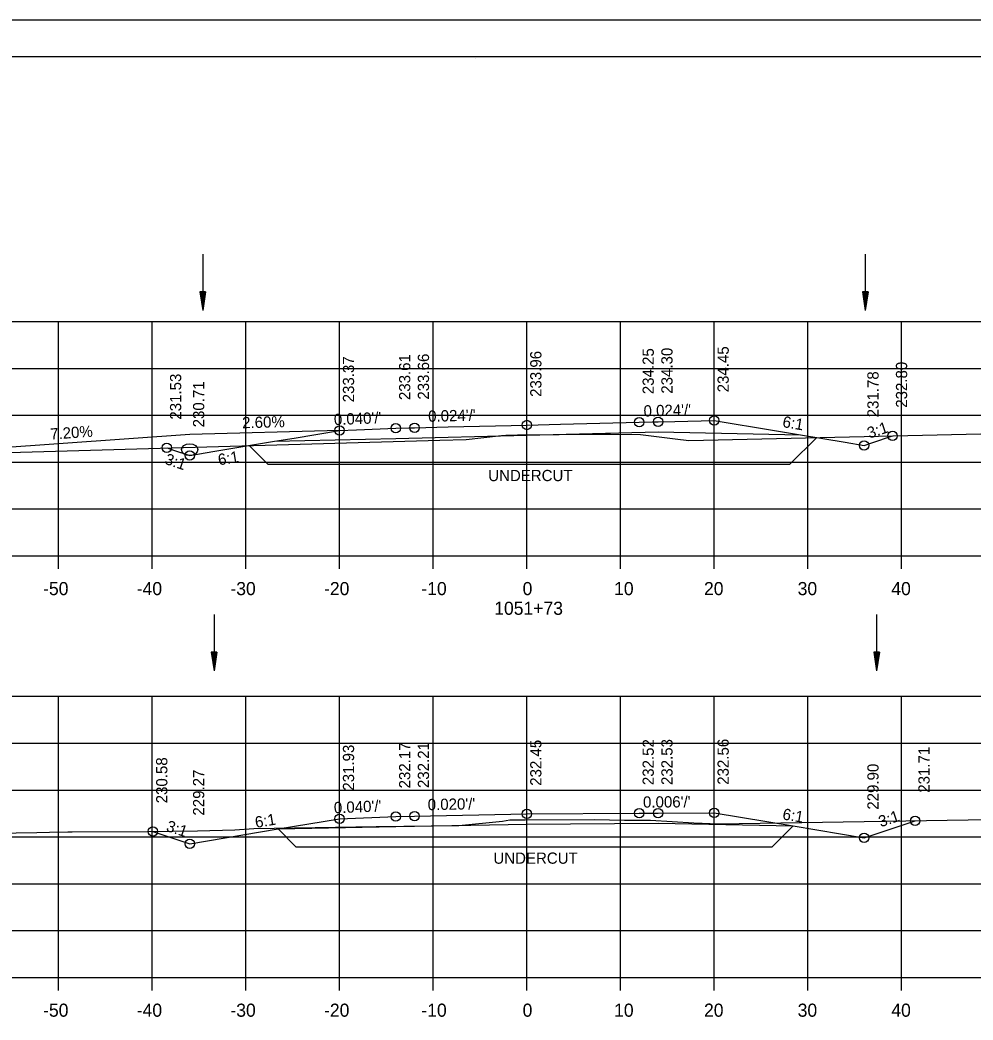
# Model space of a CAD drawing. Extents: x 1386544 to 1388153, y 379785 to 390999.
# Drawn here: x 1387305.6 to 1387407.3, y 387692.1 to 387798.9 of the extents above; entities that cross this region are included whole.
import ezdxf

# ---------------------------------------------------------------- set-up
doc = ezdxf.new("R2010")
doc.units = 0
for name, color, linetype in [('R_Alt Surface', 7, 'Continuous'), ('R_Axis', 7, 'Continuous'), ('R_Axis Annot', 7, 'Continuous'), ('R_Border', 7, 'Continuous'), ('R_Dimension', 7, 'Continuous'), ('R_Drive', 7, 'Continuous'), ('R_Exist Surface', 7, 'Continuous'), ('R_Fin Surface', 7, 'Continuous'), ('R_Grid', 7, 'Continuous'), ('R_No Plot', 7, 'Continuous'), ('R_Water', 7, 'Continuous'), ('R_Xsect Elev', 7, 'Continuous'), ('R_Xsect Slope', 7, 'Continuous')]:
    doc.layers.add(name, color=color, linetype=linetype)

msp = doc.modelspace()

# ---------------------------------------------------------------- linework, layer by layer
at = {"layer": 'R_Alt Surface'}
for points in [[(1387332.72, 387753.9), (1387345.68, 387754.21), (1387359.68, 387754.56), (1387373.68, 387754.9), (1387388.88, 387754.59)], [(1387333.11, 387712.52), (1387345.68, 387712.77), (1387359.68, 387713.05), (1387373.68, 387713.13), (1387388.11, 387712.84)]]:
    msp.add_lwpolyline(points, dxfattribs=at)
at = {"layer": 'R_Axis'}
for p, q in [((1387209.68, 387741.68), (1387509.68, 387741.68)), ((1387309.68, 387740.28), (1387309.68, 387741.68)), ((1387319.68, 387740.28), (1387319.68, 387741.68)), ((1387329.68, 387740.28), (1387329.68, 387741.68)), ((1387339.68, 387740.28), (1387339.68, 387741.68)), ((1387349.68, 387740.28), (1387349.68, 387741.68)), ((1387359.68, 387740.28), (1387359.68, 387741.68)), ((1387369.68, 387740.28), (1387369.68, 387741.68)), ((1387379.68, 387740.28), (1387379.68, 387741.68)), ((1387389.68, 387740.28), (1387389.68, 387741.68)), ((1387399.68, 387740.28), (1387399.68, 387741.68)), ((1387209.68, 387696.68), (1387509.68, 387696.68)), ((1387309.68, 387695.28), (1387309.68, 387696.68)), ((1387319.68, 387695.28), (1387319.68, 387696.68)), ((1387329.68, 387695.28), (1387329.68, 387696.68)), ((1387339.68, 387695.28), (1387339.68, 387696.68)), ((1387349.68, 387695.28), (1387349.68, 387696.68)), ((1387359.68, 387695.28), (1387359.68, 387696.68)), ((1387369.68, 387695.28), (1387369.68, 387696.68)), ((1387379.68, 387695.28), (1387379.68, 387696.68)), ((1387389.68, 387695.28), (1387389.68, 387696.68)), ((1387399.68, 387695.28), (1387399.68, 387696.68))]:
    msp.add_line(p, q, dxfattribs=at)
at = {"layer": 'R_Border'}
for p, q in [((1387201.68, 387794.97), (1387517.86, 387794.97)), ((1387354.2, 387794.71), (1387354.2, 387794.71)), ((1387354.2, 387794.71), (1387354.2, 387794.71))]:
    msp.add_line(p, q, dxfattribs=at)
at = {"layer": 'R_Dimension'}
for p, q in [((1387330.02, 387753.45), (1387332.02, 387751.45)), ((1387390.63, 387754.3), (1387387.77, 387751.45)), ((1387388.11, 387712.84), (1387385.88, 387710.61)), ((1387333.11, 387712.52), (1387335.01, 387710.61))]:
    msp.add_line(p, q, dxfattribs=at)
for points in [[(1387332.02, 387751.45), (1387387.77, 387751.45)], [(1387335.01, 387710.61), (1387385.88, 387710.61)]]:
    msp.add_lwpolyline(points, dxfattribs=at)
at = {"layer": 'R_Drive'}
for p, q in [((1387323.68, 387754.64), (1387298.73, 387752.84)), ((1387339.68, 387755.06), (1387323.68, 387754.64))]:
    msp.add_line(p, q, dxfattribs=at)
at = {"layer": 'R_Exist Surface'}
for points in [[(1387304.36, 387752.71), (1387350.38, 387754.03), (1387353.2, 387754.1), (1387356.95, 387754.51), (1387357.44, 387754.57), (1387358.68, 387754.58), (1387367.59, 387754.66), (1387368.59, 387754.65), (1387371.8, 387754.61), (1387375.5, 387754.16), (1387376.97, 387754), (1387408.15, 387754.69), (1387418.65, 387754.92), (1387428.15, 387755.05), (1387461.72, 387755.44), (1387468.54, 387755.49), (1387507.5, 387755.8)], [(1387276.41, 387711.65), (1387307.36, 387712.15), (1387308.71, 387712.17), (1387310.67, 387712.2), (1387311.13, 387712.2), (1387319.26, 387712.25), (1387324.5, 387712.31), (1387328.51, 387712.44), (1387330.53, 387712.58), (1387343.6, 387712.77), (1387352.4, 387712.91), (1387357.08, 387713.36), (1387357.85, 387713.49), (1387359.5, 387713.49), (1387366.9, 387713.52), (1387370.1, 387713.47), (1387372.89, 387713.47), (1387377.49, 387713.17), (1387380.14, 387713.07), (1387413.46, 387713.59)]]:
    msp.add_lwpolyline(points, dxfattribs=at)
at = {"layer": 'R_Fin Surface'}
for points in [[(1387321.26, 387753.2), (1387321.95, 387752.96), (1387323.68, 387752.39), (1387326.36, 387752.84), (1387332.72, 387753.9), (1387334.83, 387754.25), (1387339.68, 387755.06), (1387341.48, 387755.13), (1387345.68, 387755.3), (1387347.08, 387755.33), (1387347.68, 387755.35), (1387351.28, 387755.44), (1387359.68, 387755.64), (1387363.28, 387755.73), (1387371.68, 387755.93), (1387373.08, 387755.97), (1387373.68, 387755.98), (1387375.48, 387756.03), (1387379.68, 387756.13), (1387386.11, 387755.06), (1387388.88, 387754.59), (1387393.65, 387753.8), (1387395.68, 387753.46), (1387396.52, 387753.74), (1387398.73, 387754.48)], [(1387319.74, 387712.26), (1387323.68, 387710.95), (1387333.11, 387712.52), (1387339.68, 387713.61), (1387345.68, 387713.85), (1387347.68, 387713.89), (1387359.68, 387714.13), (1387371.68, 387714.2), (1387373.68, 387714.21), (1387379.68, 387714.24), (1387388.11, 387712.84), (1387395.68, 387711.58), (1387401.13, 387713.39)]]:
    msp.add_lwpolyline(points, dxfattribs=at)
at = {"layer": 'R_Grid'}
for p, q in [((1387209.68, 387766.68), (1387509.68, 387766.68)), ((1387309.68, 387741.68), (1387309.68, 387766.68)), ((1387319.68, 387741.68), (1387319.68, 387766.68)), ((1387329.68, 387741.68), (1387329.68, 387766.68)), ((1387339.68, 387741.68), (1387339.68, 387766.68)), ((1387349.68, 387741.68), (1387349.68, 387766.68)), ((1387359.68, 387741.68), (1387359.68, 387766.68)), ((1387369.68, 387741.68), (1387369.68, 387766.68)), ((1387379.68, 387741.68), (1387379.68, 387766.68)), ((1387389.68, 387741.68), (1387389.68, 387766.68)), ((1387399.68, 387741.68), (1387399.68, 387766.68)), ((1387209.68, 387761.68), (1387509.68, 387761.68)), ((1387209.68, 387756.68), (1387509.68, 387756.68)), ((1387209.68, 387751.68), (1387509.68, 387751.68)), ((1387209.68, 387746.68), (1387509.68, 387746.68)), ((1387209.68, 387741.68), (1387509.68, 387741.68)), ((1387209.68, 387726.68), (1387509.68, 387726.68)), ((1387309.68, 387696.68), (1387309.68, 387726.68)), ((1387319.68, 387696.68), (1387319.68, 387726.68)), ((1387329.68, 387696.68), (1387329.68, 387726.68)), ((1387339.68, 387696.68), (1387339.68, 387726.68)), ((1387349.68, 387696.68), (1387349.68, 387726.68)), ((1387359.68, 387696.68), (1387359.68, 387726.68)), ((1387369.68, 387696.68), (1387369.68, 387726.68)), ((1387379.68, 387696.68), (1387379.68, 387726.68)), ((1387389.68, 387696.68), (1387389.68, 387726.68)), ((1387399.68, 387696.68), (1387399.68, 387726.68)), ((1387209.68, 387721.68), (1387509.68, 387721.68)), ((1387209.68, 387716.68), (1387509.68, 387716.68)), ((1387209.68, 387711.68), (1387509.68, 387711.68)), ((1387209.68, 387706.68), (1387509.68, 387706.68)), ((1387209.68, 387701.68), (1387509.68, 387701.68)), ((1387209.68, 387696.68), (1387509.68, 387696.68))]:
    msp.add_line(p, q, dxfattribs=at)
at = {"layer": 'R_No Plot'}
msp.add_line((1387189.28, 387798.87), (1387522.61, 387798.87), dxfattribs=at)
for points in [[(1387189.27, 387798.87), (1387522.61, 387798.87), (1387522.61, 387585.53), (1387189.27, 387585.53)], [(1387435.6, 387794.97), (1387455.22, 387794.97), (1387455.22, 387785.09), (1387471.33, 387785.09), (1387494.53, 387785.09), (1387494.53, 387760.76), (1387517.86, 387760.76), (1387517.86, 387589.51), (1387201.68, 387589.51), (1387201.68, 387794.97)]]:
    msp.add_lwpolyline(points, close=True, dxfattribs=at)
for centre in [(1387373.68, 387755.98), (1387379.68, 387756.13), (1387339.68, 387755.06), (1387345.68, 387755.3), (1387347.68, 387755.35), (1387359.68, 387755.64), (1387371.68, 387755.93), (1387398.73, 387754.48), (1387321.22, 387753.21), (1387395.68, 387753.46), (1387323.68, 387752.39), (1387339.68, 387713.61), (1387345.68, 387713.85), (1387347.68, 387713.89), (1387359.68, 387714.13), (1387371.68, 387714.2), (1387373.68, 387714.21), (1387379.68, 387714.24), (1387401.13, 387713.39), (1387319.74, 387712.26), (1387395.68, 387711.58), (1387323.68, 387710.95)]:
    msp.add_circle(centre, 0.5, dxfattribs=at)
at = {"layer": 'R_Water'}
for p, q in [((1387325.07, 387773.86), (1387325.07, 387767.86)), ((1387395.8, 387773.86), (1387395.8, 387767.86)), ((1387324.77, 387769.86), (1387325.07, 387767.86)), ((1387325.37, 387769.86), (1387324.77, 387769.86)), ((1387324.77, 387769.86), (1387325.07, 387767.86)), ((1387325.37, 387769.86), (1387324.77, 387769.86)), ((1387324.82, 387769.86), (1387325.07, 387768.19)), ((1387324.82, 387769.86), (1387325.07, 387768.19)), ((1387324.88, 387769.86), (1387325.07, 387768.54)), ((1387324.88, 387769.86), (1387325.07, 387768.54)), ((1387324.93, 387769.86), (1387325.07, 387768.87)), ((1387324.93, 387769.86), (1387325.07, 387768.87)), ((1387324.98, 387769.86), (1387325.07, 387769.21)), ((1387324.98, 387769.86), (1387325.07, 387769.21)), ((1387325.03, 387769.86), (1387325.07, 387769.54)), ((1387325.03, 387769.86), (1387325.07, 387769.54)), ((1387325.37, 387769.86), (1387325.07, 387767.86)), ((1387325.17, 387769.86), (1387325.07, 387769.21)), ((1387325.27, 387769.86), (1387325.07, 387768.54)), ((1387325.32, 387769.86), (1387325.07, 387768.19)), ((1387325.22, 387769.86), (1387325.07, 387768.87)), ((1387325.12, 387769.86), (1387325.07, 387769.54)), ((1387325.37, 387769.86), (1387325.07, 387767.86)), ((1387325.17, 387769.86), (1387325.07, 387769.21)), ((1387325.27, 387769.86), (1387325.07, 387768.54)), ((1387325.32, 387769.86), (1387325.07, 387768.19)), ((1387325.22, 387769.86), (1387325.07, 387768.87)), ((1387325.12, 387769.86), (1387325.07, 387769.54)), ((1387395.5, 387769.86), (1387395.8, 387767.86)), ((1387396.1, 387769.86), (1387395.5, 387769.86)), ((1387395.5, 387769.86), (1387395.8, 387767.86)), ((1387396.1, 387769.86), (1387395.5, 387769.86)), ((1387395.55, 387769.86), (1387395.8, 387768.19)), ((1387395.55, 387769.86), (1387395.8, 387768.19)), ((1387395.61, 387769.86), (1387395.8, 387768.54)), ((1387395.61, 387769.86), (1387395.8, 387768.54)), ((1387395.66, 387769.86), (1387395.8, 387768.87)), ((1387395.66, 387769.86), (1387395.8, 387768.87)), ((1387395.71, 387769.86), (1387395.8, 387769.21)), ((1387395.71, 387769.86), (1387395.8, 387769.21)), ((1387395.76, 387769.86), (1387395.8, 387769.54)), ((1387395.76, 387769.86), (1387395.8, 387769.54)), ((1387396.1, 387769.86), (1387395.8, 387767.86)), ((1387395.9, 387769.86), (1387395.8, 387769.21)), ((1387396, 387769.86), (1387395.8, 387768.54)), ((1387396.05, 387769.86), (1387395.8, 387768.19)), ((1387395.95, 387769.86), (1387395.8, 387768.87)), ((1387395.85, 387769.86), (1387395.8, 387769.54)), ((1387396.1, 387769.86), (1387395.8, 387767.86)), ((1387395.9, 387769.86), (1387395.8, 387769.21)), ((1387396, 387769.86), (1387395.8, 387768.54)), ((1387396.05, 387769.86), (1387395.8, 387768.19)), ((1387395.95, 387769.86), (1387395.8, 387768.87)), ((1387395.85, 387769.86), (1387395.8, 387769.54)), ((1387326.28, 387735.4), (1387326.28, 387729.4)), ((1387397.01, 387735.4), (1387397.01, 387729.4)), ((1387325.98, 387731.4), (1387326.28, 387729.4)), ((1387326.58, 387731.4), (1387325.98, 387731.4)), ((1387325.98, 387731.4), (1387326.28, 387729.4)), ((1387326.58, 387731.4), (1387325.98, 387731.4)), ((1387326.03, 387731.4), (1387326.28, 387729.73)), ((1387326.03, 387731.4), (1387326.28, 387729.73)), ((1387326.08, 387731.4), (1387326.28, 387730.08)), ((1387326.08, 387731.4), (1387326.28, 387730.08)), ((1387326.13, 387731.4), (1387326.28, 387730.41)), ((1387326.13, 387731.4), (1387326.28, 387730.41)), ((1387326.18, 387731.4), (1387326.28, 387730.75)), ((1387326.18, 387731.4), (1387326.28, 387730.75)), ((1387326.23, 387731.4), (1387326.28, 387731.08)), ((1387326.23, 387731.4), (1387326.28, 387731.08)), ((1387326.58, 387731.4), (1387326.28, 387729.4)), ((1387326.38, 387731.4), (1387326.28, 387730.75)), ((1387326.48, 387731.4), (1387326.28, 387730.08)), ((1387326.53, 387731.4), (1387326.28, 387729.73)), ((1387326.43, 387731.4), (1387326.28, 387730.41)), ((1387326.33, 387731.4), (1387326.28, 387731.08)), ((1387326.58, 387731.4), (1387326.28, 387729.4)), ((1387326.38, 387731.4), (1387326.28, 387730.75)), ((1387326.48, 387731.4), (1387326.28, 387730.08)), ((1387326.53, 387731.4), (1387326.28, 387729.73)), ((1387326.43, 387731.4), (1387326.28, 387730.41)), ((1387326.33, 387731.4), (1387326.28, 387731.08)), ((1387396.71, 387731.4), (1387397.01, 387729.4)), ((1387397.31, 387731.4), (1387396.71, 387731.4)), ((1387396.71, 387731.4), (1387397.01, 387729.4)), ((1387397.31, 387731.4), (1387396.71, 387731.4)), ((1387396.76, 387731.4), (1387397.01, 387729.73)), ((1387396.76, 387731.4), (1387397.01, 387729.73)), ((1387396.81, 387731.4), (1387397.01, 387730.08)), ((1387396.81, 387731.4), (1387397.01, 387730.08)), ((1387396.86, 387731.4), (1387397.01, 387730.41)), ((1387396.86, 387731.4), (1387397.01, 387730.41)), ((1387396.91, 387731.4), (1387397.01, 387730.75)), ((1387396.91, 387731.4), (1387397.01, 387730.75)), ((1387396.96, 387731.4), (1387397.01, 387731.08)), ((1387396.96, 387731.4), (1387397.01, 387731.08)), ((1387397.31, 387731.4), (1387397.01, 387729.4)), ((1387397.11, 387731.4), (1387397.01, 387730.75)), ((1387397.21, 387731.4), (1387397.01, 387730.08)), ((1387397.26, 387731.4), (1387397.01, 387729.73)), ((1387397.16, 387731.4), (1387397.01, 387730.41)), ((1387397.06, 387731.4), (1387397.01, 387731.08)), ((1387397.31, 387731.4), (1387397.01, 387729.4)), ((1387397.11, 387731.4), (1387397.01, 387730.75)), ((1387397.21, 387731.4), (1387397.01, 387730.08)), ((1387397.26, 387731.4), (1387397.01, 387729.73)), ((1387397.16, 387731.4), (1387397.01, 387730.41)), ((1387397.06, 387731.4), (1387397.01, 387731.08))]:
    msp.add_line(p, q, dxfattribs=at)
msp.add_ellipse((1387323.68, 387753.01), major_axis=(0.875, 0), ratio=0.714286, dxfattribs=at)

# ---------------------------------------------------------------- texts
at = {"layer": 'R_Axis Annot'}
for s, p in [('-50', (1387308.02, 387737.48)), ('-40', (1387318.02, 387737.48)), ('-30', (1387328.02, 387737.48)), ('-20', (1387338.02, 387737.48)), ('-10', (1387348.41, 387737.48)), ('0', (1387359.22, 387737.48)), ('10', (1387368.99, 387737.48)), ('20', (1387378.59, 387737.48)), ('30', (1387388.59, 387737.48)), ('40', (1387398.59, 387737.48)), ('1051+73', (1387356.19, 387735.38)), ('-50', (1387308.02, 387692.48)), ('-40', (1387318.02, 387692.48)), ('-30', (1387328.02, 387692.48)), ('-20', (1387338.02, 387692.48)), ('-10', (1387348.41, 387692.48)), ('0', (1387359.22, 387692.48)), ('10', (1387368.99, 387692.48)), ('20', (1387378.59, 387692.48)), ('30', (1387388.59, 387692.48)), ('40', (1387398.59, 387692.48))]:
    msp.add_text(s, height=1.4, dxfattribs=at).set_placement(p)
at = {"layer": 'R_Dimension'}
for p in [(1387355.55, 387749.65), (1387356.1, 387708.81)]:
    msp.add_text('UNDERCUT', height=1.2, dxfattribs=at).set_placement(p)
at = {"layer": 'R_Xsect Elev'}
for s, rotation, p in [('234.45', 90, (1387381.23, 387759.13)), ('233.37', 90, (1387341.23, 387758.06)), ('233.61', 90, (1387347.23, 387758.3)), ('233.66', 90, (1387349.23, 387758.35)), ('233.96', 90, (1387361.23, 387758.64)), ('234.25', 90, (1387373.23, 387758.93)), ('234.30', 90, (1387375.23, 387758.98)), ('232.80', 90, (1387400.28, 387757.48)), ('231.53', 90, (1387322.77, 387756.21)), ('231.78', 90, (1387397.23, 387756.46)), ('230.71', 90, (1387325.23, 387755.39)), ('2.60%', 1.4917, (1387329.29, 387755.29)), ('7.20%', 4.1182, (1387308.82, 387754.07)), ('231.93', 90, (1387341.23, 387716.61)), ('232.17', 90, (1387347.23, 387716.85)), ('232.21', 90, (1387349.23, 387716.89)), ('232.45', 90, (1387361.23, 387717.13)), ('232.52', 90, (1387373.23, 387717.2)), ('232.53', 90, (1387375.23, 387717.21)), ('232.56', 90, (1387381.23, 387717.24)), ('231.71', 90, (1387402.68, 387716.39)), ('230.58', 90, (1387321.29, 387715.26)), ('229.90', 90, (1387397.23, 387714.58)), ('229.27', 90, (1387325.23, 387713.95))]:
    msp.add_text(s, height=1.2, rotation=rotation, dxfattribs=at).set_placement(p)
at = {"layer": 'R_Xsect Slope'}
for s, rotation, p in [("0.024'/'", 1.3995, (1387372.15, 387756.54)), ("0.040'/'", 2.2906, (1387339.09, 387755.63)), ("0.024'/'", 1.3995, (1387349.15, 387755.98)), ('6:1', 350.5377, (1387386.91, 387755.43)), ('3:1', 18.4349, (1387396.25, 387754.18)), ('3:1', 341.5651, (1387320.93, 387751.51)), ('6:1', 9.4623, (1387326.8, 387751.33)), ("0.006'/'", 0.3152, (1387372.08, 387714.8)), ("0.040'/'", 2.2906, (1387339.09, 387714.19)), ("0.020'/'", 1.1458, (1387349.1, 387714.52)), ('6:1', 9.4623, (1387330.75, 387712.63)), ('6:1', 350.5377, (1387386.91, 387713.55)), ('3:1', 18.4349, (1387397.46, 387712.7)), ('3:1', 341.5651, (1387321.08, 387712.34))]:
    msp.add_text(s, height=1.2, rotation=rotation, dxfattribs=at).set_placement(p)

doc.saveas('drawing.dxf')
